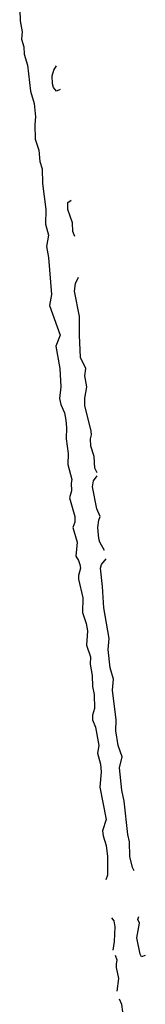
# Model space of a CAD drawing. Header units: inches. Extents: x 2701323 to 2964515, y 494916 to 722124.
# Tile 360 of 656: x 2828072 to 2828750, y 649511 to 654836. Entities that reach past the tile are written whole.
import ezdxf

# ---------------------------------------------------------------- set-up
doc = ezdxf.new("R2010")
doc.units = ezdxf.units.IN
doc.header["$MEASUREMENT"] = 0
doc.layers.add('C8624', color=7, linetype='Continuous')
doc.layers.add('C8625', color=7, linetype='Continuous')

msp = doc.modelspace()

# ---------------------------------------------------------------- linework, layer by layer
at = {"layer": 'C8624', "color": 2, "elevation": 2}
for points in [[(2828577, 649803), (2828584.6, 649850), (2828587.8, 649930), (2828581.8, 649961.8), (2828570, 649978.4)], [(2828750, 649775.3), (2828730, 649768), (2828722.7, 649782.7), (2828704.2, 649870), (2828719, 649950), (2828709.6, 649970), (2828714.8, 649985.2)], [(2828598.3, 649581.7), (2828607.6, 649650), (2828595.3, 649710), (2828593.7, 649730), (2828598.3, 649750), (2828590, 649774.9)], [(2828620.6, 649359.4), (2828626.5, 649370), (2828624.7, 649430), (2828628.9, 649470), (2828622.8, 649510), (2828610, 649538)]]:
    msp.add_lwpolyline(points, dxfattribs=at)
at = {"layer": 'C8625', "color": 2, "elevation": 2}
for points in [[(2828071.7, 654890), (2828074.9, 654830), (2828085.3, 654770), (2828081.3, 654730), (2828093.4, 654690), (2828096.5, 654650), (2828114.6, 654590), (2828130.3, 654450), (2828150, 654382), (2828156.9, 654310), (2828152.9, 654270), (2828154.6, 654190), (2828174.3, 654130), (2828180.9, 654070), (2828192.8, 654030), (2828195.3, 653950), (2828212.6, 653810), (2828210.3, 653730), (2828227.2, 653670), (2828217, 653610), (2828227.2, 653550), (2828242.6, 653350), (2828232, 653290), (2828290.3, 653130), (2828266, 653070), (2828288.7, 652950), (2828293.1, 652850), (2828286.7, 652786.7), (2828294.3, 652754.3), (2828314.3, 652710), (2828320.9, 652670), (2828324.9, 652630), (2828323.1, 652570), (2828332.6, 652490), (2828331.6, 652430), (2828352.8, 652350), (2828348.9, 652330), (2828351.5, 652288.5), (2828341.3, 652250), (2828370.3, 652150), (2828370, 652118), (2828359.3, 652090), (2828382, 652010), (2828374.2, 651934.2), (2828390, 651910.6), (2828396.9, 651890), (2828399.6, 651870), (2828389.1, 651830.9), (2828388.9, 651810), (2828412.8, 651710), (2828410.3, 651630), (2828430.2, 651570.2), (2828438.3, 651530), (2828432.8, 651452.8), (2828453.6, 651390), (2828452.8, 651350), (2828462.8, 651290), (2828465.3, 651230), (2828474.1, 651185.9), (2828475.6, 651110), (2828464.7, 651075.3), (2828465.3, 651050), (2828481.7, 651010), (2828499.6, 650910), (2828492.2, 650870), (2828508.8, 650810), (2828511.6, 650768.5), (2828504.5, 650684.5), (2828539.5, 650510), (2828519.2, 650450), (2828522.3, 650422.3), (2828538.9, 650370), (2828545.3, 650310), (2828546.3, 650210), (2828536.4, 650183.6)], [(2828290, 654458), (2828270, 654449.4), (2828255.1, 654470), (2828248.5, 654488.5), (2828247.3, 654532.7), (2828256.1, 654563.9), (2828270, 654586.8)], [(2828370, 653664.2), (2828358.2, 653690), (2828357.3, 653737.3), (2828331.3, 653810), (2828331.8, 653848.2), (2828350, 653859.3)], [(2828490, 652386), (2828478, 652410), (2828473.5, 652473.5), (2828455.6, 652530), (2828453.6, 652570), (2828459.5, 652590), (2828458, 652610), (2828422.7, 652750), (2828423.5, 652790), (2828434, 652850), (2828424.2, 652910), (2828429.6, 652950), (2828399.7, 653010), (2828394, 653130), (2828395.1, 653230), (2828368.4, 653368.5), (2828373.3, 653410), (2828390, 653442.8)], [(2828530, 651964.7), (2828504.7, 652010), (2828499.7, 652030), (2828493.3, 652090), (2828498.7, 652130), (2828506.6, 652150), (2828487.8, 652190), (2828464.7, 652310), (2828470, 652342.8), (2828490.9, 652369.1)], [(2828690, 650232.7), (2828680.5, 650250), (2828666, 650310), (2828665.6, 650390), (2828656.3, 650430), (2828635.6, 650610), (2828623.5, 650670), (2828611.6, 650790), (2828625.6, 650850), (2828604.2, 650910), (2828591.5, 650990), (2828593, 651050), (2828573, 651210), (2828578.9, 651270), (2828560.5, 651330), (2828549.8, 651430), (2828554.7, 651490), (2828525.6, 651654.4), (2828519.7, 651770), (2828507.2, 651870), (2828513.3, 651890), (2828539.1, 651920.9)]]:
    msp.add_lwpolyline(points, dxfattribs=at)

doc.saveas('drawing.dxf')
